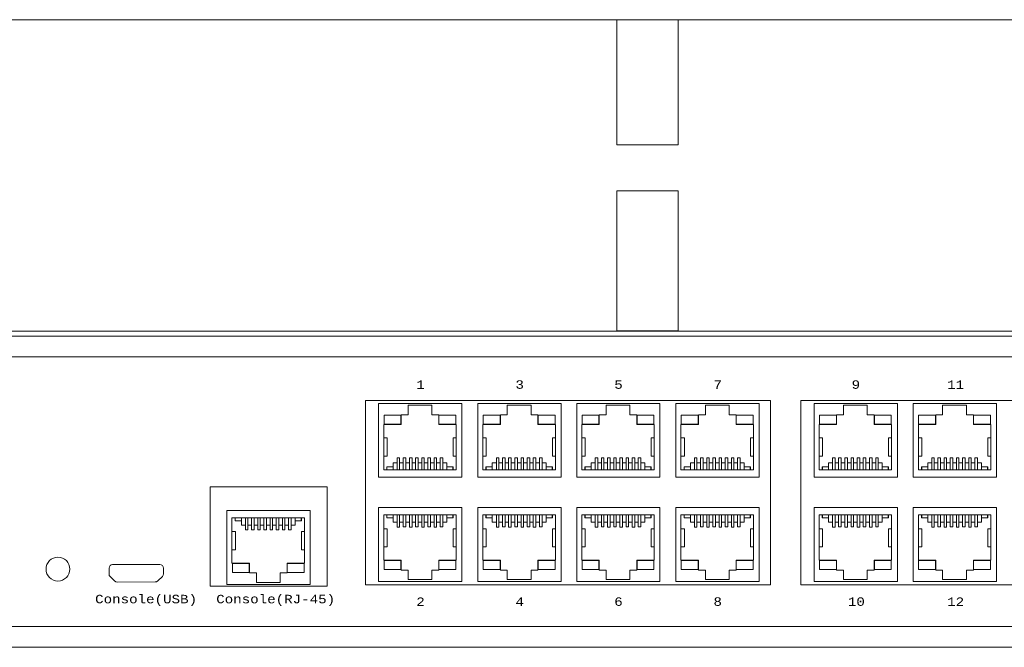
# Model space of a CAD drawing. Header units: millimetres. Extents: x -7023 to 53801, y 9849 to 33561.
# Tile 401 of 537: x 29262 to 29408, y 16357 to 16450. Entities that reach past the tile are written whole.
import ezdxf

# ---------------------------------------------------------------- set-up
doc = ezdxf.new("R2010")
doc.units = ezdxf.units.MM
doc.layers.get('0').update_dxf_attribs({"lineweight": 9})
doc.layers.add('IE_LAN', color=5, linetype='Continuous', lineweight=9)
doc.styles.get("Standard").update_dxf_attribs({"font": 'arial.ttf'})

# ---------------------------------------------------------------- blocks, each defined once
blk = doc.blocks.new('PK009')
at = {"layer": 'IE_LAN'}
blk.add_lwpolyline([(-4.22, -37.72), (-4.22, -37.72), (-4.22, -37.72), (-4.22, -37.72), (474.38, -37.72), (474.38, -37.72), (474.38, -37.72, 0.41425), (476.38, -35.72), (476.38, -35.72), (476.38, 4.28, 0.414021), (474.38, 6.28), (474.38, 6.28), (-4.22, 6.28, 0.457803), (-6.22, 4.28), (-6.22, 4.28), (-6.22, -35.82, 0.414214), (-4.22, -37.72), (-4.22, -37.72)], format="xyb", dxfattribs=at)
at = {"layer": 'IE_LAN', "lineweight": 0}
for points in [[(230.73, 6.28), (239.43, 6.28), (239.43, -11.39), (230.73, -11.39)], [(230.73, -17.89), (239.43, -17.89), (239.43, -37.71), (230.73, -37.71)]]:
    blk.add_lwpolyline(points, close=True, dxfattribs=at)
blk = doc.blocks.new('zw$EA6E')
at = {"layer": 'IE_LAN', "color": 250, "lineweight": 5, "true_color": 0x1f1f1e}
for points in [[(482.54, 44), (0, 44)], [(259.37, 34.9), (202.03, 34.9), (202.03, 8.85), (259.37, 8.85), (259.37, 34.9)], [(320.99, 34.9), (263.65, 34.9), (263.65, 8.85), (320.99, 8.85), (320.99, 34.9)], [(180.05, 22.7), (196.59, 22.7), (196.59, 8.66), (180.05, 8.66), (180.05, 22.7)], [(0, 0), (482.54, 0)]]:
    blk.add_lwpolyline(points, dxfattribs=at)
at = {"layer": 'IE_LAN', "lineweight": 0}
blk.add_lwpolyline([(1.76, 0), (480.78, 0), (480.78, 44), (1.76, 44), (1.76, 0)], dxfattribs=at)
at = {"layer": 'IE_LAN', "color": 97, "lineweight": 5, "true_color": 0x3c9041}
for points in [[(203.9, 34.49), (215.69, 34.49), (215.69, 24.04), (203.9, 24.04), (203.9, 34.49)], [(211.43, 34.22), (208.06, 34.22)], [(208.06, 32.88), (208.06, 34.22)], [(211.43, 34.22), (211.43, 32.88)], [(217.94, 34.49), (229.73, 34.49), (229.73, 24.04), (217.94, 24.04), (217.94, 34.49)], [(225.47, 34.22), (222.11, 34.22)], [(222.11, 32.88), (222.11, 34.22)], [(225.47, 34.22), (225.47, 32.88)], [(231.93, 34.49), (243.72, 34.49), (243.72, 24.04), (231.93, 24.04), (231.93, 34.49)], [(239.46, 34.22), (236.09, 34.22)], [(236.09, 32.88), (236.09, 34.22)], [(239.46, 34.22), (239.46, 32.88)], [(245.97, 34.49), (257.77, 34.49), (257.77, 24.04), (245.97, 24.04), (245.97, 34.49)], [(253.51, 34.22), (250.14, 34.22)], [(250.14, 32.88), (250.14, 34.22)], [(253.51, 34.22), (253.51, 32.88)], [(265.52, 34.49), (277.32, 34.49), (277.32, 24.04), (265.52, 24.04), (265.52, 34.49)], [(273.05, 34.22), (269.69, 34.22)], [(269.69, 32.88), (269.69, 34.22)], [(273.05, 34.22), (273.05, 32.88)], [(279.57, 34.49), (291.36, 34.49), (291.36, 24.04), (279.57, 24.04), (279.57, 34.49)], [(287.1, 34.22), (283.73, 34.22)], [(283.73, 32.88), (283.73, 34.22)], [(287.1, 34.22), (287.1, 32.88)], [(207.09, 31.49), (207.09, 32.88)], [(208.06, 32.88), (207.09, 32.88)], [(212.41, 32.88), (211.43, 32.88)], [(212.41, 31.49), (212.41, 32.88)], [(221.14, 31.49), (221.14, 32.88)], [(222.11, 32.88), (221.14, 32.88)], [(226.45, 32.88), (225.47, 32.88)], [(226.45, 31.49), (226.45, 32.88)], [(235.12, 31.49), (235.12, 32.88)], [(236.09, 32.88), (235.12, 32.88)], [(240.44, 32.88), (239.46, 32.88)], [(240.44, 31.49), (240.44, 32.88)], [(249.17, 31.49), (249.17, 32.88)], [(250.14, 32.88), (249.17, 32.88)], [(254.48, 32.88), (253.51, 32.88)], [(254.48, 31.49), (254.48, 32.88)], [(268.72, 31.49), (268.72, 32.88)], [(269.69, 32.88), (268.72, 32.88)], [(274.03, 32.88), (273.05, 32.88)], [(274.03, 31.49), (274.03, 32.88)], [(282.76, 31.49), (282.76, 32.88)], [(283.73, 32.88), (282.76, 32.88)], [(288.08, 32.88), (287.1, 32.88)], [(288.08, 31.49), (288.08, 32.88)], [(207.09, 31.49), (204.62, 31.49)], [(204.62, 31.49), (204.62, 29.92)], [(214.87, 31.49), (212.41, 31.49)], [(214.87, 29.92), (214.87, 31.49)], [(221.14, 31.49), (218.66, 31.49)], [(218.66, 31.49), (218.66, 29.92)], [(228.92, 31.49), (226.45, 31.49)], [(228.92, 29.92), (228.92, 31.49)], [(235.12, 31.49), (232.65, 31.49)], [(232.65, 31.49), (232.65, 29.92)], [(242.91, 31.49), (240.44, 31.49)], [(242.91, 29.92), (242.91, 31.49)], [(249.17, 31.49), (246.69, 31.49)], [(246.69, 31.49), (246.69, 29.92)], [(256.95, 31.49), (254.48, 31.49)], [(256.95, 29.92), (256.95, 31.49)], [(268.72, 31.49), (266.24, 31.49)], [(266.24, 31.49), (266.24, 29.92)], [(276.5, 31.49), (274.03, 31.49)], [(276.5, 29.92), (276.5, 31.49)], [(282.76, 31.49), (280.29, 31.49)], [(280.29, 31.49), (280.29, 29.92)], [(290.55, 31.49), (288.08, 31.49)], [(290.55, 29.92), (290.55, 31.49)], [(204.62, 26.57), (204.62, 29.92)], [(205.09, 29.6), (204.62, 29.6)], [(205.09, 27.03), (205.09, 29.6)], [(214.87, 29.6), (214.44, 29.6)], [(214.44, 27.03), (214.44, 29.6)], [(214.87, 26.64), (214.87, 29.92)], [(218.66, 26.57), (218.66, 29.92)], [(219.14, 29.6), (218.66, 29.6)], [(219.14, 27.03), (219.14, 29.6)], [(228.92, 29.6), (228.49, 29.6)], [(228.49, 27.03), (228.49, 29.6)], [(228.92, 26.64), (228.92, 29.92)], [(232.65, 26.57), (232.65, 29.92)], [(233.12, 29.6), (232.65, 29.6)], [(233.12, 27.03), (233.12, 29.6)], [(242.91, 29.6), (242.48, 29.6)], [(242.48, 27.03), (242.48, 29.6)], [(242.91, 26.64), (242.91, 29.92)], [(246.69, 26.57), (246.69, 29.92)], [(247.17, 29.6), (246.69, 29.6)], [(247.17, 27.03), (247.17, 29.6)], [(256.95, 29.6), (256.52, 29.6)], [(256.52, 27.03), (256.52, 29.6)], [(256.95, 26.64), (256.95, 29.92)], [(266.24, 26.57), (266.24, 29.92)], [(266.72, 29.6), (266.24, 29.6)], [(266.72, 27.03), (266.72, 29.6)], [(276.5, 29.6), (276.07, 29.6)], [(276.07, 27.03), (276.07, 29.6)], [(276.5, 26.64), (276.5, 29.92)], [(280.29, 26.57), (280.29, 29.92)], [(280.76, 29.6), (280.29, 29.6)], [(280.76, 27.03), (280.76, 29.6)], [(290.55, 29.6), (290.12, 29.6)], [(290.12, 27.03), (290.12, 29.6)], [(290.55, 26.64), (290.55, 29.92)], [(205.09, 27.03), (204.62, 27.03)], [(204.62, 26.64), (204.62, 25.08)], [(206.52, 26.8), (206.87, 26.8)], [(206.52, 25.08), (206.52, 26.8)], [(206.87, 25.08), (206.87, 26.8)], [(207.75, 26.78), (207.39, 26.78)], [(207.39, 26.78), (207.39, 25.08)], [(207.75, 26.78), (207.75, 25.08)], [(208.26, 26.8), (208.62, 26.8)], [(208.26, 25.08), (208.26, 26.8)], [(208.62, 25.08), (208.62, 26.8)], [(209.49, 26.78), (209.13, 26.78)], [(209.13, 26.78), (209.13, 25.08)], [(209.49, 26.78), (209.49, 25.08)], [(210, 26.8), (210.36, 26.8)], [(210, 25.08), (210, 26.8)], [(210.36, 25.08), (210.36, 26.8)], [(211.23, 26.78), (210.87, 26.78)], [(210.87, 26.78), (210.87, 25.08)], [(211.23, 26.78), (211.23, 25.08)], [(211.75, 26.8), (212.11, 26.8)], [(211.75, 25.08), (211.75, 26.8)], [(212.11, 25.08), (212.11, 26.8)], [(212.98, 26.78), (212.62, 26.78)], [(212.62, 26.78), (212.62, 25.08)], [(212.98, 26.78), (212.98, 25.08)], [(214.87, 27.03), (214.44, 27.03)], [(214.87, 25.08), (214.87, 26.64)], [(219.14, 27.03), (218.66, 27.03)], [(218.66, 26.64), (218.66, 25.08)], [(220.56, 26.8), (220.92, 26.8)], [(220.56, 25.08), (220.56, 26.8)], [(220.92, 25.08), (220.92, 26.8)], [(221.79, 26.78), (221.43, 26.78)], [(221.43, 26.78), (221.43, 25.08)], [(221.79, 26.78), (221.79, 25.08)], [(222.3, 26.8), (222.66, 26.8)], [(222.3, 25.08), (222.3, 26.8)], [(222.66, 25.08), (222.66, 26.8)], [(223.53, 26.78), (223.18, 26.78)], [(223.18, 26.78), (223.18, 25.08)], [(223.53, 26.78), (223.53, 25.08)], [(224.05, 26.8), (224.41, 26.8)], [(224.05, 25.08), (224.05, 26.8)], [(224.41, 25.08), (224.41, 26.8)], [(225.28, 26.78), (224.92, 26.78)], [(224.92, 26.78), (224.92, 25.08)], [(225.28, 26.78), (225.28, 25.08)], [(225.79, 26.8), (226.16, 26.8)], [(225.79, 25.08), (225.79, 26.8)], [(226.16, 25.08), (226.16, 26.8)], [(227.02, 26.78), (226.66, 26.78)], [(226.66, 26.78), (226.66, 25.08)], [(227.02, 26.78), (227.02, 25.08)], [(228.92, 27.03), (228.49, 27.03)], [(228.92, 25.08), (228.92, 26.64)], [(233.12, 27.03), (232.65, 27.03)], [(232.65, 26.64), (232.65, 25.08)], [(234.55, 26.8), (234.9, 26.8)], [(234.55, 25.08), (234.55, 26.8)], [(234.9, 25.08), (234.9, 26.8)], [(235.78, 26.78), (235.42, 26.78)], [(235.42, 26.78), (235.42, 25.08)], [(235.78, 26.78), (235.78, 25.08)], [(236.29, 26.8), (236.65, 26.8)], [(236.29, 25.08), (236.29, 26.8)], [(236.65, 25.08), (236.65, 26.8)], [(237.52, 26.78), (237.17, 26.78)], [(237.17, 26.78), (237.17, 25.08)], [(237.52, 26.78), (237.52, 25.08)], [(238.04, 26.8), (238.4, 26.8)], [(238.04, 25.08), (238.04, 26.8)], [(238.4, 25.08), (238.4, 26.8)], [(239.26, 26.78), (238.91, 26.78)], [(238.91, 26.78), (238.91, 25.08)], [(239.26, 26.78), (239.26, 25.08)], [(239.78, 26.8), (240.14, 26.8)], [(239.78, 25.08), (239.78, 26.8)], [(240.14, 25.08), (240.14, 26.8)], [(241.01, 26.78), (240.65, 26.78)], [(240.65, 26.78), (240.65, 25.08)], [(241.01, 26.78), (241.01, 25.08)], [(242.91, 27.03), (242.48, 27.03)], [(242.91, 25.08), (242.91, 26.64)], [(247.17, 27.03), (246.69, 27.03)], [(246.69, 26.64), (246.69, 25.08)], [(248.6, 26.8), (248.95, 26.8)], [(248.6, 25.08), (248.6, 26.8)], [(248.95, 25.08), (248.95, 26.8)], [(249.83, 26.78), (249.46, 26.78)], [(249.46, 26.78), (249.46, 25.08)], [(249.83, 26.78), (249.83, 25.08)], [(250.33, 26.8), (250.69, 26.8)], [(250.33, 25.08), (250.33, 26.8)], [(250.69, 25.08), (250.69, 26.8)], [(251.56, 26.78), (251.21, 26.78)], [(251.21, 26.78), (251.21, 25.08)], [(251.56, 26.78), (251.56, 25.08)], [(252.08, 26.8), (252.44, 26.8)], [(252.08, 25.08), (252.08, 26.8)], [(252.44, 25.08), (252.44, 26.8)], [(253.31, 26.78), (252.95, 26.78)], [(252.95, 26.78), (252.95, 25.08)], [(253.31, 26.78), (253.31, 25.08)], [(253.83, 26.8), (254.19, 26.8)], [(253.83, 25.08), (253.83, 26.8)], [(254.19, 25.08), (254.19, 26.8)], [(255.06, 26.78), (254.7, 26.78)], [(254.7, 26.78), (254.7, 25.08)], [(255.06, 26.78), (255.06, 25.08)], [(256.95, 27.03), (256.52, 27.03)], [(256.95, 25.08), (256.95, 26.64)], [(266.72, 27.03), (266.24, 27.03)], [(266.24, 26.64), (266.24, 25.08)], [(268.14, 26.8), (268.5, 26.8)], [(268.14, 25.08), (268.14, 26.8)], [(268.5, 25.08), (268.5, 26.8)], [(269.37, 26.78), (269.01, 26.78)], [(269.01, 26.78), (269.01, 25.08)], [(269.37, 26.78), (269.37, 25.08)], [(269.88, 26.8), (270.24, 26.8)], [(269.88, 25.08), (269.88, 26.8)], [(270.24, 25.08), (270.24, 26.8)], [(271.11, 26.78), (270.76, 26.78)], [(270.76, 26.78), (270.76, 25.08)], [(271.11, 26.78), (271.11, 25.08)], [(271.63, 26.8), (271.99, 26.8)], [(271.63, 25.08), (271.63, 26.8)], [(271.99, 25.08), (271.99, 26.8)], [(272.86, 26.78), (272.5, 26.78)], [(272.5, 26.78), (272.5, 25.08)], [(272.86, 26.78), (272.86, 25.08)], [(273.38, 26.8), (273.74, 26.8)], [(273.38, 25.08), (273.38, 26.8)], [(273.74, 25.08), (273.74, 26.8)], [(274.61, 26.78), (274.25, 26.78)], [(274.25, 26.78), (274.25, 25.08)], [(274.61, 26.78), (274.61, 25.08)], [(276.5, 27.03), (276.07, 27.03)], [(276.5, 25.08), (276.5, 26.64)], [(280.76, 27.03), (280.29, 27.03)], [(280.29, 26.64), (280.29, 25.08)], [(282.19, 26.8), (282.54, 26.8)], [(282.19, 25.08), (282.19, 26.8)], [(282.54, 25.08), (282.54, 26.8)], [(283.42, 26.78), (283.06, 26.78)], [(283.06, 26.78), (283.06, 25.08)], [(283.42, 26.78), (283.42, 25.08)], [(283.93, 26.8), (284.29, 26.8)], [(283.93, 25.08), (283.93, 26.8)], [(284.29, 25.08), (284.29, 26.8)], [(285.16, 26.78), (284.81, 26.78)], [(284.81, 26.78), (284.81, 25.08)], [(285.16, 26.78), (285.16, 25.08)], [(285.67, 26.8), (286.04, 26.8)], [(285.67, 25.08), (285.67, 26.8)], [(286.04, 25.08), (286.04, 26.8)], [(286.9, 26.78), (286.54, 26.78)], [(286.54, 26.78), (286.54, 25.08)], [(286.9, 26.78), (286.9, 25.08)], [(287.42, 26.8), (287.78, 26.8)], [(287.42, 25.08), (287.42, 26.8)], [(287.78, 25.08), (287.78, 26.8)], [(288.65, 26.78), (288.29, 26.78)], [(288.29, 26.78), (288.29, 25.08)], [(288.65, 26.78), (288.65, 25.08)], [(290.55, 27.03), (290.12, 27.03)], [(290.55, 25.08), (290.55, 26.64)], [(205.94, 25.5), (205.05, 25.5)], [(205.05, 25.5), (205.05, 25.08)], [(205.08, 25.08), (205.08, 25.5)], [(206.52, 26.1), (205.94, 26.1)], [(205.94, 25.08), (205.94, 26.1)], [(207.39, 26.1), (206.87, 26.1)], [(208.26, 26.1), (207.75, 26.1)], [(209.13, 26.1), (208.62, 26.1)], [(210, 26.1), (209.49, 26.1)], [(210.87, 26.1), (210.36, 26.1)], [(211.75, 26.1), (211.23, 26.1)], [(212.62, 26.1), (212.11, 26.1)], [(213.55, 26.1), (212.98, 26.1)], [(213.55, 25.08), (213.55, 26.1)], [(214.45, 25.5), (213.55, 25.5)], [(214.41, 25.08), (214.41, 25.5)], [(214.45, 25.5), (214.45, 25.08)], [(219.98, 25.5), (219.09, 25.5)], [(219.09, 25.5), (219.09, 25.08)], [(219.13, 25.08), (219.13, 25.5)], [(220.56, 26.1), (219.98, 26.1)], [(219.98, 25.08), (219.98, 26.1)], [(221.43, 26.1), (220.92, 26.1)], [(222.3, 26.1), (221.79, 26.1)], [(223.18, 26.1), (222.66, 26.1)], [(224.05, 26.1), (223.53, 26.1)], [(224.92, 26.1), (224.41, 26.1)], [(225.79, 26.1), (225.28, 26.1)], [(226.66, 26.1), (226.16, 26.1)], [(227.6, 26.1), (227.02, 26.1)], [(227.6, 25.08), (227.6, 26.1)], [(228.5, 25.5), (227.6, 25.5)], [(228.45, 25.08), (228.45, 25.5)], [(228.5, 25.5), (228.5, 25.08)], [(233.97, 25.5), (233.08, 25.5)], [(233.08, 25.5), (233.08, 25.08)], [(233.12, 25.08), (233.12, 25.5)], [(234.55, 26.1), (233.97, 26.1)], [(233.97, 25.08), (233.97, 26.1)], [(235.42, 26.1), (234.9, 26.1)], [(236.29, 26.1), (235.78, 26.1)], [(237.17, 26.1), (236.65, 26.1)], [(238.04, 26.1), (237.52, 26.1)], [(238.91, 26.1), (238.4, 26.1)], [(239.78, 26.1), (239.26, 26.1)], [(240.65, 26.1), (240.14, 26.1)], [(241.58, 26.1), (241.01, 26.1)], [(241.58, 25.08), (241.58, 26.1)], [(242.49, 25.5), (241.58, 25.5)], [(242.44, 25.08), (242.44, 25.5)], [(242.49, 25.5), (242.49, 25.08)], [(248.02, 25.5), (247.12, 25.5)], [(247.12, 25.5), (247.12, 25.08)], [(247.16, 25.08), (247.16, 25.5)], [(248.6, 26.1), (248.02, 26.1)], [(248.02, 25.08), (248.02, 26.1)], [(249.46, 26.1), (248.95, 26.1)], [(250.33, 26.1), (249.83, 26.1)], [(251.21, 26.1), (250.69, 26.1)], [(252.08, 26.1), (251.56, 26.1)], [(252.95, 26.1), (252.44, 26.1)], [(253.83, 26.1), (253.31, 26.1)], [(254.7, 26.1), (254.19, 26.1)], [(255.63, 26.1), (255.06, 26.1)], [(255.63, 25.08), (255.63, 26.1)], [(256.53, 25.5), (255.63, 25.5)], [(256.48, 25.08), (256.48, 25.5)], [(256.53, 25.5), (256.53, 25.08)], [(267.56, 25.5), (266.67, 25.5)], [(266.67, 25.5), (266.67, 25.08)], [(266.71, 25.08), (266.71, 25.5)], [(268.14, 26.1), (267.56, 26.1)], [(267.56, 25.08), (267.56, 26.1)], [(269.01, 26.1), (268.5, 26.1)], [(269.88, 26.1), (269.37, 26.1)], [(270.76, 26.1), (270.24, 26.1)], [(271.63, 26.1), (271.11, 26.1)], [(272.5, 26.1), (271.99, 26.1)], [(273.38, 26.1), (272.86, 26.1)], [(274.25, 26.1), (273.74, 26.1)], [(275.18, 26.1), (274.61, 26.1)], [(275.18, 25.08), (275.18, 26.1)], [(276.08, 25.5), (275.18, 25.5)], [(276.03, 25.08), (276.03, 25.5)], [(276.08, 25.5), (276.08, 25.08)], [(281.61, 25.5), (280.72, 25.5)], [(280.72, 25.5), (280.72, 25.08)], [(280.76, 25.08), (280.76, 25.5)], [(282.19, 26.1), (281.61, 26.1)], [(281.61, 25.08), (281.61, 26.1)], [(283.06, 26.1), (282.54, 26.1)], [(283.93, 26.1), (283.42, 26.1)], [(284.81, 26.1), (284.29, 26.1)], [(285.67, 26.1), (285.16, 26.1)], [(286.54, 26.1), (286.04, 26.1)], [(287.42, 26.1), (286.9, 26.1)], [(288.29, 26.1), (287.78, 26.1)], [(289.22, 26.1), (288.65, 26.1)], [(289.22, 25.08), (289.22, 26.1)], [(290.12, 25.5), (289.22, 25.5)], [(290.08, 25.08), (290.08, 25.5)], [(290.12, 25.5), (290.12, 25.08)], [(204.62, 25.08), (214.87, 25.08)], [(205.05, 25.08), (204.62, 25.08)], [(214.87, 25.08), (214.45, 25.08)], [(218.66, 25.08), (228.92, 25.08)], [(219.09, 25.08), (218.66, 25.08)], [(228.92, 25.08), (228.5, 25.08)], [(232.65, 25.08), (242.91, 25.08)], [(233.08, 25.08), (232.65, 25.08)], [(242.91, 25.08), (242.49, 25.08)], [(246.69, 25.08), (256.95, 25.08)], [(247.12, 25.08), (246.69, 25.08)], [(256.95, 25.08), (256.53, 25.08)], [(266.24, 25.08), (276.5, 25.08)], [(266.67, 25.08), (266.24, 25.08)], [(276.5, 25.08), (276.08, 25.08)], [(280.29, 25.08), (290.55, 25.08)], [(280.72, 25.08), (280.29, 25.08)], [(290.55, 25.08), (290.12, 25.08)], [(203.9, 9.31), (215.69, 9.31), (215.69, 19.76), (203.9, 19.76), (203.9, 9.31)], [(217.94, 9.31), (229.73, 9.31), (229.73, 19.76), (217.94, 19.76), (217.94, 9.31)], [(231.93, 9.31), (243.72, 9.31), (243.72, 19.76), (231.93, 19.76), (231.93, 9.31)], [(245.97, 9.31), (257.77, 9.31), (257.77, 19.76), (245.97, 19.76), (245.97, 9.31)], [(265.52, 9.31), (277.32, 9.31), (277.32, 19.76), (265.52, 19.76), (265.52, 9.31)], [(279.57, 9.31), (291.36, 9.31), (291.36, 19.76), (279.57, 19.76), (279.57, 9.31)], [(182.42, 8.9), (194.22, 8.9), (194.22, 19.36), (182.42, 19.36), (182.42, 8.9)], [(183.14, 18.32), (193.4, 18.32)], [(183.14, 16.75), (183.14, 18.32)], [(183.58, 18.32), (183.14, 18.32)], [(183.58, 17.9), (183.58, 18.32)], [(183.61, 18.32), (183.61, 17.9)], [(184.47, 18.32), (184.47, 17.29)], [(185.05, 18.32), (185.05, 16.6)], [(185.4, 18.32), (185.4, 16.6)], [(185.92, 16.62), (185.92, 18.32)], [(186.28, 16.62), (186.28, 18.32)], [(186.79, 18.32), (186.79, 16.6)], [(187.15, 18.32), (187.15, 16.6)], [(187.66, 16.62), (187.66, 18.32)], [(188.02, 16.62), (188.02, 18.32)], [(188.53, 18.32), (188.53, 16.6)], [(188.89, 18.32), (188.89, 16.6)], [(189.4, 16.62), (189.4, 18.32)], [(189.76, 16.62), (189.76, 18.32)], [(190.28, 18.32), (190.28, 16.6)], [(190.64, 18.32), (190.64, 16.6)], [(191.15, 16.62), (191.15, 18.32)], [(191.51, 16.62), (191.51, 18.32)], [(192.08, 18.32), (192.08, 17.29)], [(192.93, 18.32), (192.93, 17.9)], [(192.98, 17.9), (192.98, 18.32)], [(193.4, 18.32), (192.98, 18.32)], [(193.4, 18.32), (193.4, 16.75)], [(204.62, 18.72), (214.87, 18.72)], [(204.62, 17.16), (204.62, 18.72)], [(205.05, 18.72), (204.62, 18.72)], [(205.05, 18.3), (205.05, 18.72)], [(205.94, 18.3), (205.05, 18.3)], [(205.08, 18.72), (205.08, 18.3)], [(205.94, 18.72), (205.94, 17.7)], [(206.52, 18.72), (206.52, 17)], [(206.87, 18.72), (206.87, 17)], [(207.39, 17.02), (207.39, 18.72)], [(207.75, 17.02), (207.75, 18.72)], [(208.26, 18.72), (208.26, 17)], [(208.62, 18.72), (208.62, 17)], [(209.13, 17.02), (209.13, 18.72)], [(209.49, 17.02), (209.49, 18.72)], [(210, 18.72), (210, 17)], [(210.36, 18.72), (210.36, 17)], [(210.87, 17.02), (210.87, 18.72)], [(211.23, 17.02), (211.23, 18.72)], [(211.75, 18.72), (211.75, 17)], [(212.11, 18.72), (212.11, 17)], [(212.62, 17.02), (212.62, 18.72)], [(212.98, 17.02), (212.98, 18.72)], [(213.55, 18.72), (213.55, 17.7)], [(214.45, 18.3), (213.55, 18.3)], [(214.41, 18.72), (214.41, 18.3)], [(214.45, 18.3), (214.45, 18.72)], [(214.87, 18.72), (214.45, 18.72)], [(214.87, 18.72), (214.87, 17.16)], [(218.66, 18.72), (228.92, 18.72)], [(218.66, 17.16), (218.66, 18.72)], [(219.09, 18.72), (218.66, 18.72)], [(219.09, 18.3), (219.09, 18.72)], [(219.98, 18.3), (219.09, 18.3)], [(219.13, 18.72), (219.13, 18.3)], [(219.98, 18.72), (219.98, 17.7)], [(220.56, 18.72), (220.56, 17)], [(220.92, 18.72), (220.92, 17)], [(221.43, 17.02), (221.43, 18.72)], [(221.79, 17.02), (221.79, 18.72)], [(222.3, 18.72), (222.3, 17)], [(222.66, 18.72), (222.66, 17)], [(223.18, 17.02), (223.18, 18.72)], [(223.53, 17.02), (223.53, 18.72)], [(224.05, 18.72), (224.05, 17)], [(224.41, 18.72), (224.41, 17)], [(224.92, 17.02), (224.92, 18.72)], [(225.28, 17.02), (225.28, 18.72)], [(225.79, 18.72), (225.79, 17)], [(226.16, 18.72), (226.16, 17)], [(226.66, 17.02), (226.66, 18.72)], [(227.02, 17.02), (227.02, 18.72)], [(227.6, 18.72), (227.6, 17.7)], [(228.5, 18.3), (227.6, 18.3)], [(228.45, 18.72), (228.45, 18.3)], [(228.5, 18.3), (228.5, 18.72)], [(228.92, 18.72), (228.5, 18.72)], [(228.92, 18.72), (228.92, 17.16)], [(232.65, 18.72), (242.91, 18.72)], [(232.65, 17.16), (232.65, 18.72)], [(233.08, 18.72), (232.65, 18.72)], [(233.08, 18.3), (233.08, 18.72)], [(233.97, 18.3), (233.08, 18.3)], [(233.12, 18.72), (233.12, 18.3)], [(233.97, 18.72), (233.97, 17.7)], [(234.55, 18.72), (234.55, 17)], [(234.9, 18.72), (234.9, 17)], [(235.42, 17.02), (235.42, 18.72)], [(235.78, 17.02), (235.78, 18.72)], [(236.29, 18.72), (236.29, 17)], [(236.65, 18.72), (236.65, 17)], [(237.17, 17.02), (237.17, 18.72)], [(237.52, 17.02), (237.52, 18.72)], [(238.04, 18.72), (238.04, 17)], [(238.4, 18.72), (238.4, 17)], [(238.91, 17.02), (238.91, 18.72)], [(239.26, 17.02), (239.26, 18.72)], [(239.78, 18.72), (239.78, 17)], [(240.14, 18.72), (240.14, 17)], [(240.65, 17.02), (240.65, 18.72)], [(241.01, 17.02), (241.01, 18.72)], [(241.58, 18.72), (241.58, 17.7)], [(242.49, 18.3), (241.58, 18.3)], [(242.44, 18.72), (242.44, 18.3)], [(242.49, 18.3), (242.49, 18.72)], [(242.91, 18.72), (242.49, 18.72)], [(242.91, 18.72), (242.91, 17.16)], [(246.69, 18.72), (256.95, 18.72)], [(246.69, 17.16), (246.69, 18.72)], [(247.12, 18.72), (246.69, 18.72)], [(247.12, 18.3), (247.12, 18.72)], [(248.02, 18.3), (247.12, 18.3)], [(247.16, 18.72), (247.16, 18.3)], [(248.02, 18.72), (248.02, 17.7)], [(248.6, 18.72), (248.6, 17)], [(248.95, 18.72), (248.95, 17)], [(249.46, 17.02), (249.46, 18.72)], [(249.83, 17.02), (249.83, 18.72)], [(250.33, 18.72), (250.33, 17)], [(250.69, 18.72), (250.69, 17)], [(251.21, 17.02), (251.21, 18.72)], [(251.56, 17.02), (251.56, 18.72)], [(252.08, 18.72), (252.08, 17)], [(252.44, 18.72), (252.44, 17)], [(252.95, 17.02), (252.95, 18.72)], [(253.31, 17.02), (253.31, 18.72)], [(253.83, 18.72), (253.83, 17)], [(254.19, 18.72), (254.19, 17)], [(254.7, 17.02), (254.7, 18.72)], [(255.06, 17.02), (255.06, 18.72)], [(255.63, 18.72), (255.63, 17.7)], [(256.53, 18.3), (255.63, 18.3)], [(256.48, 18.72), (256.48, 18.3)], [(256.53, 18.3), (256.53, 18.72)], [(256.95, 18.72), (256.53, 18.72)], [(256.95, 18.72), (256.95, 17.16)], [(266.24, 18.72), (276.5, 18.72)], [(266.24, 17.16), (266.24, 18.72)], [(266.67, 18.72), (266.24, 18.72)], [(266.67, 18.3), (266.67, 18.72)], [(267.56, 18.3), (266.67, 18.3)], [(266.71, 18.72), (266.71, 18.3)], [(267.56, 18.72), (267.56, 17.7)], [(268.14, 18.72), (268.14, 17)], [(268.5, 18.72), (268.5, 17)], [(269.01, 17.02), (269.01, 18.72)], [(269.37, 17.02), (269.37, 18.72)], [(269.88, 18.72), (269.88, 17)], [(270.24, 18.72), (270.24, 17)], [(270.76, 17.02), (270.76, 18.72)], [(271.11, 17.02), (271.11, 18.72)], [(271.63, 18.72), (271.63, 17)], [(271.99, 18.72), (271.99, 17)], [(272.5, 17.02), (272.5, 18.72)], [(272.86, 17.02), (272.86, 18.72)], [(273.38, 18.72), (273.38, 17)], [(273.74, 18.72), (273.74, 17)], [(274.25, 17.02), (274.25, 18.72)], [(274.61, 17.02), (274.61, 18.72)], [(275.18, 18.72), (275.18, 17.7)], [(276.08, 18.3), (275.18, 18.3)], [(276.03, 18.72), (276.03, 18.3)], [(276.08, 18.3), (276.08, 18.72)], [(276.5, 18.72), (276.08, 18.72)], [(276.5, 18.72), (276.5, 17.16)], [(280.29, 18.72), (290.55, 18.72)], [(280.29, 17.16), (280.29, 18.72)], [(280.72, 18.72), (280.29, 18.72)], [(280.72, 18.3), (280.72, 18.72)], [(281.61, 18.3), (280.72, 18.3)], [(280.76, 18.72), (280.76, 18.3)], [(281.61, 18.72), (281.61, 17.7)], [(282.19, 18.72), (282.19, 17)], [(282.54, 18.72), (282.54, 17)], [(283.06, 17.02), (283.06, 18.72)], [(283.42, 17.02), (283.42, 18.72)], [(283.93, 18.72), (283.93, 17)], [(284.29, 18.72), (284.29, 17)], [(284.81, 17.02), (284.81, 18.72)], [(285.16, 17.02), (285.16, 18.72)], [(285.67, 18.72), (285.67, 17)], [(286.04, 18.72), (286.04, 17)], [(286.54, 17.02), (286.54, 18.72)], [(286.9, 17.02), (286.9, 18.72)], [(287.42, 18.72), (287.42, 17)], [(287.78, 18.72), (287.78, 17)], [(288.29, 17.02), (288.29, 18.72)], [(288.65, 17.02), (288.65, 18.72)], [(289.22, 18.72), (289.22, 17.7)], [(290.12, 18.3), (289.22, 18.3)], [(290.08, 18.72), (290.08, 18.3)], [(290.12, 18.3), (290.12, 18.72)], [(290.55, 18.72), (290.12, 18.72)], [(290.55, 18.72), (290.55, 17.16)], [(183.14, 16.82), (183.14, 13.47)], [(184.47, 17.9), (183.58, 17.9)], [(185.05, 17.29), (184.47, 17.29)], [(185.92, 17.29), (185.4, 17.29)], [(186.79, 17.29), (186.28, 17.29)], [(187.66, 17.29), (187.15, 17.29)], [(188.53, 17.29), (188.02, 17.29)], [(189.4, 17.29), (188.89, 17.29)], [(190.28, 17.29), (189.76, 17.29)], [(191.15, 17.29), (190.64, 17.29)], [(192.08, 17.29), (191.51, 17.29)], [(192.98, 17.9), (192.08, 17.9)], [(193.4, 16.75), (193.4, 13.47)], [(204.62, 17.23), (204.62, 13.87)], [(205.09, 16.76), (204.62, 16.76)], [(205.09, 16.76), (205.09, 14.2)], [(206.52, 17.7), (205.94, 17.7)], [(206.52, 17), (206.87, 17)], [(207.39, 17.7), (206.87, 17.7)], [(207.75, 17.02), (207.39, 17.02)], [(208.26, 17.7), (207.75, 17.7)], [(208.26, 17), (208.62, 17)], [(209.13, 17.7), (208.62, 17.7)], [(209.49, 17.02), (209.13, 17.02)], [(210, 17.7), (209.49, 17.7)], [(210, 17), (210.36, 17)], [(210.87, 17.7), (210.36, 17.7)], [(211.23, 17.02), (210.87, 17.02)], [(211.75, 17.7), (211.23, 17.7)], [(211.75, 17), (212.11, 17)], [(212.62, 17.7), (212.11, 17.7)], [(212.98, 17.02), (212.62, 17.02)], [(213.55, 17.7), (212.98, 17.7)], [(214.87, 16.76), (214.44, 16.76)], [(214.44, 16.76), (214.44, 14.2)], [(214.87, 17.16), (214.87, 13.87)], [(218.66, 17.23), (218.66, 13.87)], [(219.14, 16.76), (218.66, 16.76)], [(219.14, 16.76), (219.14, 14.2)], [(220.56, 17.7), (219.98, 17.7)], [(220.56, 17), (220.92, 17)], [(221.43, 17.7), (220.92, 17.7)], [(221.79, 17.02), (221.43, 17.02)], [(222.3, 17.7), (221.79, 17.7)], [(222.3, 17), (222.66, 17)], [(223.18, 17.7), (222.66, 17.7)], [(223.53, 17.02), (223.18, 17.02)], [(224.05, 17.7), (223.53, 17.7)], [(224.05, 17), (224.41, 17)], [(224.92, 17.7), (224.41, 17.7)], [(225.28, 17.02), (224.92, 17.02)], [(225.79, 17.7), (225.28, 17.7)], [(225.79, 17), (226.16, 17)], [(226.66, 17.7), (226.16, 17.7)], [(227.02, 17.02), (226.66, 17.02)], [(227.6, 17.7), (227.02, 17.7)], [(228.92, 16.76), (228.49, 16.76)], [(228.49, 16.76), (228.49, 14.2)], [(228.92, 17.16), (228.92, 13.87)], [(232.65, 17.23), (232.65, 13.87)], [(233.12, 16.76), (232.65, 16.76)], [(233.12, 16.76), (233.12, 14.2)], [(234.55, 17.7), (233.97, 17.7)], [(234.55, 17), (234.9, 17)], [(235.42, 17.7), (234.9, 17.7)], [(235.78, 17.02), (235.42, 17.02)], [(236.29, 17.7), (235.78, 17.7)], [(236.29, 17), (236.65, 17)], [(237.17, 17.7), (236.65, 17.7)], [(237.52, 17.02), (237.17, 17.02)], [(238.04, 17.7), (237.52, 17.7)], [(238.04, 17), (238.4, 17)], [(238.91, 17.7), (238.4, 17.7)], [(239.26, 17.02), (238.91, 17.02)], [(239.78, 17.7), (239.26, 17.7)], [(239.78, 17), (240.14, 17)], [(240.65, 17.7), (240.14, 17.7)], [(241.01, 17.02), (240.65, 17.02)], [(241.58, 17.7), (241.01, 17.7)], [(242.91, 16.76), (242.48, 16.76)], [(242.48, 16.76), (242.48, 14.2)], [(242.91, 17.16), (242.91, 13.87)], [(246.69, 17.23), (246.69, 13.87)], [(247.17, 16.76), (246.69, 16.76)], [(247.17, 16.76), (247.17, 14.2)], [(248.6, 17.7), (248.02, 17.7)], [(248.6, 17), (248.95, 17)], [(249.46, 17.7), (248.95, 17.7)], [(249.83, 17.02), (249.46, 17.02)], [(250.33, 17.7), (249.83, 17.7)], [(250.33, 17), (250.69, 17)], [(251.21, 17.7), (250.69, 17.7)], [(251.56, 17.02), (251.21, 17.02)], [(252.08, 17.7), (251.56, 17.7)], [(252.08, 17), (252.44, 17)], [(252.95, 17.7), (252.44, 17.7)], [(253.31, 17.02), (252.95, 17.02)], [(253.83, 17.7), (253.31, 17.7)], [(253.83, 17), (254.19, 17)], [(254.7, 17.7), (254.19, 17.7)], [(255.06, 17.02), (254.7, 17.02)], [(255.63, 17.7), (255.06, 17.7)], [(256.95, 16.76), (256.52, 16.76)], [(256.52, 16.76), (256.52, 14.2)], [(256.95, 17.16), (256.95, 13.87)], [(266.24, 17.23), (266.24, 13.87)], [(266.72, 16.76), (266.24, 16.76)], [(266.72, 16.76), (266.72, 14.2)], [(268.14, 17.7), (267.56, 17.7)], [(268.14, 17), (268.5, 17)], [(269.01, 17.7), (268.5, 17.7)], [(269.37, 17.02), (269.01, 17.02)], [(269.88, 17.7), (269.37, 17.7)], [(269.88, 17), (270.24, 17)], [(270.76, 17.7), (270.24, 17.7)], [(271.11, 17.02), (270.76, 17.02)], [(271.63, 17.7), (271.11, 17.7)], [(271.63, 17), (271.99, 17)], [(272.5, 17.7), (271.99, 17.7)], [(272.86, 17.02), (272.5, 17.02)], [(273.38, 17.7), (272.86, 17.7)], [(273.38, 17), (273.74, 17)], [(274.25, 17.7), (273.74, 17.7)], [(274.61, 17.02), (274.25, 17.02)], [(275.18, 17.7), (274.61, 17.7)], [(276.5, 16.76), (276.07, 16.76)], [(276.07, 16.76), (276.07, 14.2)], [(276.5, 17.16), (276.5, 13.87)], [(280.29, 17.23), (280.29, 13.87)], [(280.76, 16.76), (280.29, 16.76)], [(280.76, 16.76), (280.76, 14.2)], [(282.19, 17.7), (281.61, 17.7)], [(282.19, 17), (282.54, 17)], [(283.06, 17.7), (282.54, 17.7)], [(283.42, 17.02), (283.06, 17.02)], [(283.93, 17.7), (283.42, 17.7)], [(283.93, 17), (284.29, 17)], [(284.81, 17.7), (284.29, 17.7)], [(285.16, 17.02), (284.81, 17.02)], [(285.67, 17.7), (285.16, 17.7)], [(285.67, 17), (286.04, 17)], [(286.54, 17.7), (286.04, 17.7)], [(286.9, 17.02), (286.54, 17.02)], [(287.42, 17.7), (286.9, 17.7)], [(287.42, 17), (287.78, 17)], [(288.29, 17.7), (287.78, 17.7)], [(288.65, 17.02), (288.29, 17.02)], [(289.22, 17.7), (288.65, 17.7)], [(290.55, 16.76), (290.12, 16.76)], [(290.12, 16.76), (290.12, 14.2)], [(290.55, 17.16), (290.55, 13.87)], [(183.62, 16.36), (183.14, 16.36)], [(183.62, 16.36), (183.62, 13.8)], [(185.05, 16.6), (185.4, 16.6)], [(186.28, 16.62), (185.92, 16.62)], [(186.79, 16.6), (187.15, 16.6)], [(188.02, 16.62), (187.66, 16.62)], [(188.53, 16.6), (188.89, 16.6)], [(189.76, 16.62), (189.4, 16.62)], [(190.28, 16.6), (190.64, 16.6)], [(191.51, 16.62), (191.15, 16.62)], [(193.4, 16.36), (192.97, 16.36)], [(192.97, 16.36), (192.97, 13.8)], [(205.09, 14.2), (204.62, 14.2)], [(214.87, 14.2), (214.44, 14.2)], [(219.14, 14.2), (218.66, 14.2)], [(228.92, 14.2), (228.49, 14.2)], [(233.12, 14.2), (232.65, 14.2)], [(242.91, 14.2), (242.48, 14.2)], [(247.17, 14.2), (246.69, 14.2)], [(256.95, 14.2), (256.52, 14.2)], [(266.72, 14.2), (266.24, 14.2)], [(276.5, 14.2), (276.07, 14.2)], [(280.76, 14.2), (280.29, 14.2)], [(290.55, 14.2), (290.12, 14.2)], [(183.62, 13.8), (183.14, 13.8)], [(183.14, 11.9), (183.14, 13.47)], [(193.4, 13.8), (192.97, 13.8)], [(193.4, 13.47), (193.4, 11.9)], [(204.62, 12.31), (204.62, 13.87)], [(214.87, 13.87), (214.87, 12.31)], [(218.66, 12.31), (218.66, 13.87)], [(228.92, 13.87), (228.92, 12.31)], [(232.65, 12.31), (232.65, 13.87)], [(242.91, 13.87), (242.91, 12.31)], [(246.69, 12.31), (246.69, 13.87)], [(256.95, 13.87), (256.95, 12.31)], [(266.24, 12.31), (266.24, 13.87)], [(276.5, 13.87), (276.5, 12.31)], [(280.29, 12.31), (280.29, 13.87)], [(290.55, 13.87), (290.55, 12.31)], [(185.62, 11.9), (183.14, 11.9)], [(185.62, 11.9), (185.62, 10.52)], [(190.94, 11.9), (190.94, 10.52)], [(193.4, 11.9), (190.94, 11.9)], [(207.09, 12.31), (204.62, 12.31)], [(207.09, 12.31), (207.09, 10.92)], [(212.41, 12.31), (212.41, 10.92)], [(214.87, 12.31), (212.41, 12.31)], [(221.14, 12.31), (218.66, 12.31)], [(221.14, 12.31), (221.14, 10.92)], [(226.45, 12.31), (226.45, 10.92)], [(228.92, 12.31), (226.45, 12.31)], [(235.12, 12.31), (232.65, 12.31)], [(235.12, 12.31), (235.12, 10.92)], [(240.44, 12.31), (240.44, 10.92)], [(242.91, 12.31), (240.44, 12.31)], [(249.17, 12.31), (246.69, 12.31)], [(249.17, 12.31), (249.17, 10.92)], [(254.48, 12.31), (254.48, 10.92)], [(256.95, 12.31), (254.48, 12.31)], [(268.72, 12.31), (266.24, 12.31)], [(268.72, 12.31), (268.72, 10.92)], [(274.03, 12.31), (274.03, 10.92)], [(276.5, 12.31), (274.03, 12.31)], [(282.76, 12.31), (280.29, 12.31)], [(282.76, 12.31), (282.76, 10.92)], [(288.08, 12.31), (288.08, 10.92)], [(290.55, 12.31), (288.08, 12.31)], [(186.59, 10.52), (185.62, 10.52)], [(186.59, 10.52), (186.59, 9.17)], [(190.94, 10.52), (189.96, 10.52)], [(189.96, 9.17), (189.96, 10.52)], [(208.06, 10.92), (207.09, 10.92)], [(208.06, 10.92), (208.06, 9.57)], [(212.41, 10.92), (211.43, 10.92)], [(211.43, 9.57), (211.43, 10.92)], [(222.11, 10.92), (221.14, 10.92)], [(222.11, 10.92), (222.11, 9.57)], [(226.45, 10.92), (225.47, 10.92)], [(225.47, 9.57), (225.47, 10.92)], [(236.09, 10.92), (235.12, 10.92)], [(236.09, 10.92), (236.09, 9.57)], [(240.44, 10.92), (239.46, 10.92)], [(239.46, 9.57), (239.46, 10.92)], [(250.14, 10.92), (249.17, 10.92)], [(250.14, 10.92), (250.14, 9.57)], [(254.48, 10.92), (253.51, 10.92)], [(253.51, 9.57), (253.51, 10.92)], [(269.69, 10.92), (268.72, 10.92)], [(269.69, 10.92), (269.69, 9.57)], [(274.03, 10.92), (273.05, 10.92)], [(273.05, 9.57), (273.05, 10.92)], [(283.73, 10.92), (282.76, 10.92)], [(283.73, 10.92), (283.73, 9.57)], [(288.08, 10.92), (287.1, 10.92)], [(287.1, 9.57), (287.1, 10.92)], [(189.96, 9.17), (186.59, 9.17)], [(211.43, 9.57), (208.06, 9.57)], [(225.47, 9.57), (222.11, 9.57)], [(239.46, 9.57), (236.09, 9.57)], [(253.51, 9.57), (250.14, 9.57)], [(273.05, 9.57), (269.69, 9.57)], [(287.1, 9.57), (283.73, 9.57)]]:
    blk.add_lwpolyline(points, dxfattribs=at)
at = {"layer": 'IE_LAN', "color": 155, "lineweight": 5, "true_color": 0x466eb2}
for points in [[(204.66, 32.82), (207.05, 32.82), (207.05, 31.54), (204.66, 31.54), (204.66, 32.82)], [(212.44, 32.82), (214.84, 32.82), (214.84, 31.54), (212.44, 31.54), (212.44, 32.82)], [(218.71, 32.82), (221.1, 32.82), (221.1, 31.54), (218.71, 31.54), (218.71, 32.82)], [(226.48, 32.82), (228.88, 32.82), (228.88, 31.54), (226.48, 31.54), (226.48, 32.82)], [(232.7, 32.82), (235.08, 32.82), (235.08, 31.54), (232.7, 31.54), (232.7, 32.82)], [(240.47, 32.82), (242.87, 32.82), (242.87, 31.54), (240.47, 31.54), (240.47, 32.82)], [(246.74, 32.82), (249.13, 32.82), (249.13, 31.54), (246.74, 31.54), (246.74, 32.82)], [(254.52, 32.82), (256.91, 32.82), (256.91, 31.54), (254.52, 31.54), (254.52, 32.82)], [(266.29, 32.82), (268.68, 32.82), (268.68, 31.54), (266.29, 31.54), (266.29, 32.82)], [(274.07, 32.82), (276.46, 32.82), (276.46, 31.54), (274.07, 31.54), (274.07, 32.82)], [(280.33, 32.82), (282.72, 32.82), (282.72, 31.54), (280.33, 31.54), (280.33, 32.82)], [(288.11, 32.82), (290.51, 32.82), (290.51, 31.54), (288.11, 31.54), (288.11, 32.82)], [(183.19, 10.57), (185.58, 10.57), (185.58, 11.86), (183.19, 11.86), (183.19, 10.57)], [(190.97, 10.57), (193.37, 10.57), (193.37, 11.86), (190.97, 11.86), (190.97, 10.57)], [(204.66, 10.98), (207.05, 10.98), (207.05, 12.26), (204.66, 12.26), (204.66, 10.98)], [(212.44, 10.98), (214.84, 10.98), (214.84, 12.26), (212.44, 12.26), (212.44, 10.98)], [(218.71, 10.98), (221.1, 10.98), (221.1, 12.26), (218.71, 12.26), (218.71, 10.98)], [(226.48, 10.98), (228.88, 10.98), (228.88, 12.26), (226.48, 12.26), (226.48, 10.98)], [(232.7, 10.98), (235.08, 10.98), (235.08, 12.26), (232.7, 12.26), (232.7, 10.98)], [(240.47, 10.98), (242.87, 10.98), (242.87, 12.26), (240.47, 12.26), (240.47, 10.98)], [(246.74, 10.98), (249.13, 10.98), (249.13, 12.26), (246.74, 12.26), (246.74, 10.98)], [(254.52, 10.98), (256.91, 10.98), (256.91, 12.26), (254.52, 12.26), (254.52, 10.98)], [(266.29, 10.98), (268.68, 10.98), (268.68, 12.26), (266.29, 12.26), (266.29, 10.98)], [(274.07, 10.98), (276.46, 10.98), (276.46, 12.26), (274.07, 12.26), (274.07, 10.98)], [(280.33, 10.98), (282.72, 10.98), (282.72, 12.26), (280.33, 12.26), (280.33, 10.98)], [(288.11, 10.98), (290.51, 10.98), (290.51, 12.26), (288.11, 12.26), (288.11, 10.98)]]:
    blk.add_lwpolyline(points, dxfattribs=at)
at = {"layer": 'IE_LAN', "color": 250, "lineweight": 5, "true_color": 0x1f1f1e}
for points, knots in [([(461.27, 1.05), (461.27, 0.47), (460.81, 0), (460.23, 0), (460.23, 0), (22.31, 0), (22.31, 0), (21.74, 0), (21.27, 0.47), (21.27, 1.05), (21.27, 1.05), (21.27, 42.95), (21.27, 42.95), (21.27, 43.53), (21.74, 44), (22.31, 44), (22.31, 44), (460.23, 44), (460.23, 44), (460.81, 44), (461.27, 43.53), (461.27, 42.95), (461.27, 42.95), (461.27, 1.05), (461.27, 1.05)], [0, 0, 0, 0, 1, 1, 1, 2, 2, 2, 3, 3, 3, 4, 4, 4, 5, 5, 5, 6, 6, 6, 7, 7, 7, 8, 8, 8, 8]), ([(458.17, 3.95), (458.17, 3.4), (457.7, 2.94), (457.14, 2.94), (457.14, 2.94), (24.4, 2.94), (24.4, 2.94), (23.84, 2.94), (23.38, 3.4), (23.38, 3.95), (23.38, 3.95), (23.38, 40.05), (23.38, 40.05), (23.38, 40.61), (23.84, 41.06), (24.4, 41.06), (24.4, 41.06), (457.14, 41.06), (457.14, 41.06), (457.7, 41.06), (458.17, 40.61), (458.17, 40.05), (458.17, 40.05), (458.17, 3.95), (458.17, 3.95)], [0, 0, 0, 0, 1, 1, 1, 2, 2, 2, 3, 3, 3, 4, 4, 4, 5, 5, 5, 6, 6, 6, 7, 7, 7, 8, 8, 8, 8]), ([(156.82, 11.06), (156.82, 11.99), (157.58, 12.74), (158.51, 12.74), (159.44, 12.74), (160.19, 11.99), (160.19, 11.06), (160.19, 10.13), (159.44, 9.37), (158.51, 9.37), (157.58, 9.37), (156.82, 10.13), (156.82, 11.06)], [0, 0, 0, 0, 1, 1, 1, 2, 2, 2, 3, 3, 3, 4, 4, 4, 4]), ([(166.25, 11.69), (165.97, 11.69), (165.74, 11.46), (165.74, 11.19), (165.74, 11.19), (165.74, 10.37), (165.74, 10.37), (165.74, 10.23), (165.79, 10.1), (165.89, 10.01), (165.89, 10.01), (166.53, 9.38), (166.53, 9.38), (166.63, 9.29), (166.76, 9.23), (166.9, 9.23), (166.9, 9.23), (172.28, 9.24), (172.28, 9.24), (172.41, 9.24), (172.54, 9.29), (172.64, 9.38), (172.64, 9.38), (173.29, 10.02), (173.29, 10.02), (173.38, 10.11), (173.44, 10.24), (173.44, 10.37), (173.44, 10.37), (173.44, 11.19), (173.44, 11.19), (173.44, 11.46), (173.21, 11.69), (172.92, 11.69), (172.92, 11.69), (166.25, 11.69), (166.25, 11.69)], [0, 0, 0, 0, 1, 1, 1, 2, 2, 2, 3, 3, 3, 4, 4, 4, 5, 5, 5, 6, 6, 6, 7, 7, 7, 8, 8, 8, 9, 9, 9, 10, 10, 10, 11, 11, 11, 12, 12, 12, 12])]:
    blk.add_open_spline(points, degree=3, knots=knots, dxfattribs=at)
at = {"layer": 'IE_LAN', "color": 97, "true_color": 0x269447, "char_height": 1.1994, "attachment_point": 7}
for s, insert in [('\\fCourier New|b0|i0|c0|p34;\\W1;1', (209.22, 36.54)), ('\\fCourier New|b0|i0|c0|p34;\\W1;3', (223.26, 36.54)), ('\\fCourier New|b0|i0|c0|p34;\\W1;5', (237.25, 36.54)), ('\\fCourier New|b0|i0|c0|p34;\\W1;7', (251.29, 36.54)), ('\\fCourier New|b0|i0|c0|p34;\\W1;9', (270.84, 36.54)), ('\\fCourier New|b0|i0|c0|p34;\\W1;11', (284.36, 36.54)), ('\\fCourier New|b0|i0|c0|p34;\\W1;Console(USB)', (163.77, 5.84)), ('\\fCourier New|b0|i0|c0|p34;\\W1;Console(RJ-45)', (180.91, 5.84)), ('\\fCourier New|b0|i0|c0|p34;\\W1;2', (209.22, 5.84)), ('\\fCourier New|b0|i0|c0|p34;\\W1;4', (223.26, 5.84)), ('\\fCourier New|b0|i0|c0|p34;\\W1;6', (237.25, 5.84)), ('\\fCourier New|b0|i0|c0|p34;\\W1;8', (251.29, 5.84)), ('\\fCourier New|b0|i0|c0|p34;\\W1;10', (270.31, 5.84)), ('\\fCourier New|b0|i0|c0|p34;\\W1;12', (284.36, 5.84))]:
    blk.add_mtext(s, dxfattribs=dict(at, insert=insert))

msp = doc.modelspace()

# ---------------------------------------------------------------- block references
at = {"xscale": 1.047717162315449, "yscale": 1.047717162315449, "zscale": 1.047717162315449}
msp.add_blockref('PK009', (29108.86, 16443.79), dxfattribs=at)
at = {"layer": 'IE_LAN', "color": 3, "xscale": 1.047097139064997, "yscale": 1.047097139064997, "zscale": 1.047097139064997}
msp.add_blockref('zw$EA6E', (29101.81, 16357.44), dxfattribs=at)

doc.saveas('drawing.dxf')
